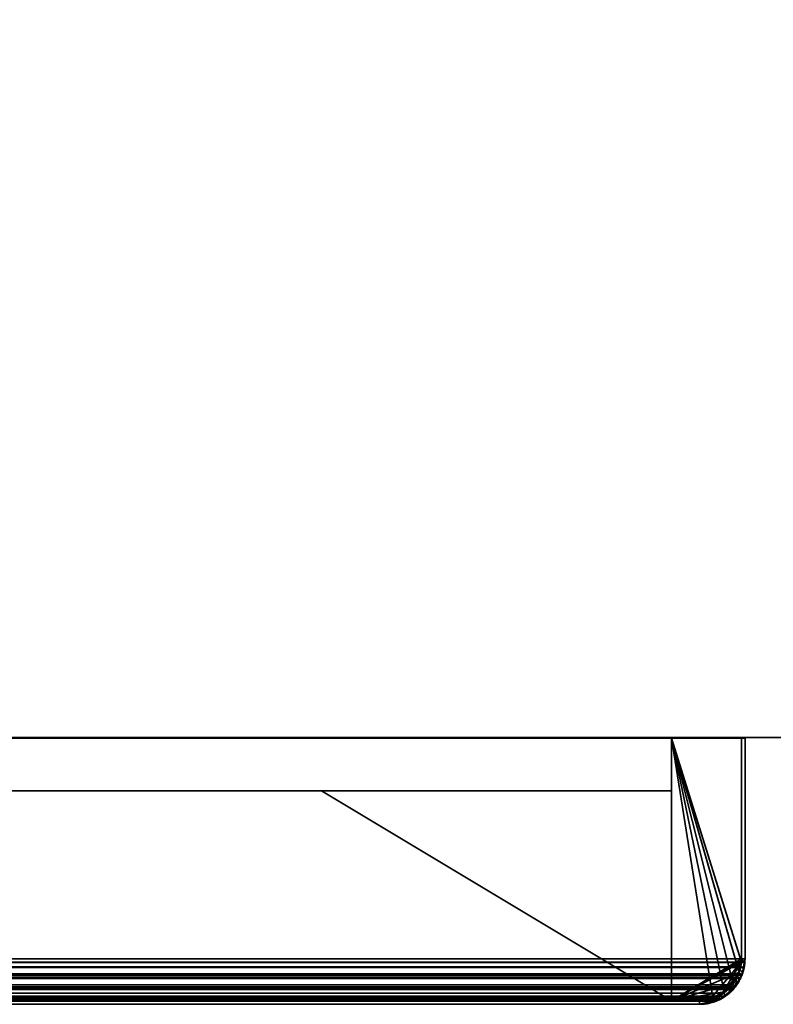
# Model space of a CAD drawing. Header units: millimetres. Extents: x -490 to 6690, y -115 to 132.
# Tile 591 of 656: x 3442 to 3496, y -25 to 45. Entities that reach past the tile are written whole.
import ezdxf

# ---------------------------------------------------------------- set-up
doc = ezdxf.new("R2010")
doc.units = ezdxf.units.MM
doc.layers.add('151', color=7, linetype='Continuous', true_color=0xffffff)

# ---------------------------------------------------------------- blocks, each defined once
blk = doc.blocks.new('UG_SURFACE_003')
at = {"layer": '151', "color": 252, "linetype": 'Continuous', "lineweight": 35}
for points in [[(3590, -6.2, 2202), (3590, 113.2, 2202), (2410, 113.2, 2202), (2410, -6.2, 2202)], [(3440, -6.2, -8), (3440, 113.2, -8), (3590, 113.2, -8), (3590, -6.2, -8)], [(3590, -6.2, 2202), (2410, -6.2, 2202), (2560, -6.2, 2052), (3440, -6.2, 2052)], [(3440, -6.2, 2052), (3440, -6.2, -8), (3590, -6.2, -8), (3590, -6.2, 2202)]]:
    blk.add_3dface(points, dxfattribs=at)
blk = doc.blocks.new('UG_SURFACE_185')
at = {"layer": '151', "color": 41, "linetype": 'Continuous', "lineweight": 35}
for points in [[(3488.25, -25, 2095.25), (3488.25, -10, 2095.25), (2511.75, -10, 2095.25), (2511.75, -25, 2095.25)], [(3488.25, -10, 2095.25), (3418.25, -10, 2025.25), (2581.75, -10, 2025.25), (2511.75, -10, 2095.25)], [(3418.25, -10, 2025.25), (3488.25, -10, 2095.25), (3488.25, -25, 2095.25), (3418.25, -25, 2025.25)], [(3418.25, -25, 2025.25), (3488.25, -25, 2095.25), (2511.75, -25, 2095.25), (2581.75, -25, 2025.25)]]:
    blk.add_3dface(points, dxfattribs=at)
blk = doc.blocks.new('UG_SURFACE_186')
at = {"layer": '151', "color": 14, "linetype": 'Continuous', "lineweight": 35}
for points in [[(3493.25, -6.25, 2100.25), (3488.25, -6.25, 2095.25), (2511.75, -6.25, 2095.25), (2506.75, -6.25, 2100.25)], [(3493.25, -22, 2100.25), (3493.25, -6.25, 2100.25), (2506.75, -6.25, 2100.25), (2506.75, -22, 2100.25)], [(2511.75, -6.25, 2095.25), (3488.25, -6.25, 2095.25), (3488.25, -25, 2095.25), (2511.75, -25, 2095.25)], [(3488.25, -25, 2095.25), (3488.25, -6.25, 2095.25), (3493.25, -6.25, 2100.25), (3493.25, -22, 2100.25)], [(3493.25, -22, 2100.25), (2506.75, -22, 2100.25), (2506.781, -22.233, 2100.219)], [(2506.781, -22.233, 2100.219), (3493.227, -22.236, 2100.227), (3493.25, -22, 2100.25)], [(3493.195, -22.571, 2100.195), (2506.781, -22.233, 2100.219), (2506.855, -22.785, 2100.146)], [(3493.195, -22.571, 2100.195), (3493.227, -22.236, 2100.227), (2506.781, -22.233, 2100.219)], [(3493.25, -22, 2100.25), (3493.227, -22.236, 2100.227), (3488.25, -25, 2095.25)], [(3491.107, -24.795, 2098.107), (3490.25, -25, 2097.25), (3488.25, -25, 2095.25), (3493.227, -22.236, 2100.227)], [(3491.898, -24.455, 2098.898), (3491.61, -24.674, 2098.61), (3491.107, -24.795, 2098.107), (3493.227, -22.236, 2100.227)], [(3491.898, -24.455, 2098.898), (3493.227, -22.236, 2100.227), (3493.195, -22.571, 2100.195), (3493.028, -23.075, 2100.028)], [(3493.195, -22.571, 2100.195), (2506.855, -22.785, 2100.146), (2506.972, -23.071, 2100.028)], [(2506.972, -23.071, 2100.028), (3493.028, -23.075, 2100.028), (3493.195, -22.571, 2100.195)], [(3493.028, -23.075, 2100.028), (2506.972, -23.071, 2100.028), (2507.137, -23.473, 2099.864)], [(3492.954, -23.299, 2099.954), (3493.028, -23.075, 2100.028), (2507.137, -23.473, 2099.864)], [(3493.028, -23.075, 2100.028), (3492.954, -23.299, 2099.954), (3492.577, -23.857, 2099.576), (3491.898, -24.455, 2098.898)], [(3492.954, -23.299, 2099.954), (2507.137, -23.473, 2099.864), (2507.43, -23.841, 2099.571)], [(2507.43, -23.841, 2099.571), (3492.577, -23.857, 2099.576), (3492.954, -23.299, 2099.954)], [(3492.46, -24.029, 2099.46), (2507.43, -23.841, 2099.571), (2507.73, -24.217, 2099.271)], [(3492.46, -24.029, 2099.46), (3492.577, -23.857, 2099.576), (2507.43, -23.841, 2099.571)], [(3492.577, -23.857, 2099.576), (3492.46, -24.029, 2099.46), (3491.898, -24.455, 2098.898)], [(3492.46, -24.029, 2099.46), (2507.73, -24.217, 2099.271), (2508.103, -24.442, 2098.897)], [(2508.103, -24.442, 2098.897), (3491.898, -24.455, 2098.898), (3492.46, -24.029, 2099.46)], [(3491.898, -24.455, 2098.898), (2508.103, -24.442, 2098.897), (2508.743, -24.826, 2098.257)], [(3491.61, -24.674, 2098.61), (3491.898, -24.455, 2098.898), (2508.743, -24.826, 2098.257)], [(3491.61, -24.674, 2098.61), (2508.743, -24.826, 2098.257), (2508.886, -24.851, 2098.114)], [(2508.886, -24.851, 2098.114), (3491.107, -24.795, 2098.107), (3491.61, -24.674, 2098.61)], [(3491.107, -24.795, 2098.107), (2508.886, -24.851, 2098.114), (2509.75, -25, 2097.25)], [(2509.75, -25, 2097.25), (3490.25, -25, 2097.25), (3491.107, -24.795, 2098.107)], [(3488.25, -25, 2095.25), (3490.25, -25, 2097.25), (2509.75, -25, 2097.25), (2511.75, -25, 2095.25)]]:
    blk.add_3dface(points, dxfattribs=at)
blk = doc.blocks.new('UG_SURFACE_188')
at = {"layer": '151', "color": 7, "linetype": 'Continuous', "lineweight": 35}
for points in [[(3493.5, -22, 2100.5), (3493.5, -6.25, 2100.5), (2506.5, -6.25, 2100.5), (2506.5, -22, 2100.5)], [(3493.25, -6.25, 2100.25), (2506.75, -6.25, 2100.25), (2506.5, -6.25, 2100.5), (3493.5, -6.25, 2100.5)], [(2506.75, -22, 2100.25), (2506.75, -6.25, 2100.25), (3493.25, -6.25, 2100.25), (3493.25, -22, 2100.25)], [(3493.25, -22, 2100.25), (3493.25, -6.25, 2100.25), (3493.5, -6.25, 2100.5), (3493.5, -22, 2100.5)], [(3493.5, -22, 2100.5), (2506.5, -22, 2100.5), (2506.534, -22.252, 2100.466)], [(2506.534, -22.252, 2100.466), (3493.475, -22.256, 2100.475), (3493.5, -22, 2100.5)], [(3493.441, -22.619, 2100.441), (2506.534, -22.252, 2100.466), (2506.613, -22.85, 2100.387)], [(3493.441, -22.619, 2100.441), (3493.475, -22.256, 2100.475), (2506.534, -22.252, 2100.466)], [(2506.75, -22, 2100.25), (3493.25, -22, 2100.25), (3493.195, -22.571, 2100.195)], [(2506.855, -22.785, 2100.146), (2506.75, -22, 2100.25), (3493.195, -22.571, 2100.195)], [(3493.475, -22.256, 2100.475), (3493.441, -22.619, 2100.441), (3493.195, -22.571, 2100.195), (3493.25, -22, 2100.25)], [(3493.25, -22, 2100.25), (3493.5, -22, 2100.5), (3493.475, -22.256, 2100.475)], [(3493.441, -22.619, 2100.441), (2506.613, -22.85, 2100.387), (2506.74, -23.161, 2100.26)], [(2506.74, -23.161, 2100.26), (3493.26, -23.165, 2100.26), (3493.441, -22.619, 2100.441)], [(3493.26, -23.165, 2100.26), (2506.74, -23.161, 2100.26), (2506.919, -23.596, 2100.081)], [(2506.978, -23.087, 2100.022), (2506.855, -22.785, 2100.146), (3493.195, -22.571, 2100.195)], [(3493.179, -23.408, 2100.179), (3493.26, -23.165, 2100.26), (2506.919, -23.596, 2100.081)], [(3493.195, -22.571, 2100.195), (3493.023, -23.091, 2100.023), (2506.978, -23.087, 2100.022)], [(2507.137, -23.473, 2099.864), (2506.978, -23.087, 2100.022), (3493.023, -23.091, 2100.023)], [(2507.137, -23.473, 2099.864), (3493.023, -23.091, 2100.023), (3492.954, -23.299, 2099.954)], [(3493.26, -23.165, 2100.26), (3493.179, -23.408, 2100.179), (3492.954, -23.299, 2099.954), (3493.023, -23.091, 2100.023)], [(3493.023, -23.091, 2100.023), (3493.195, -22.571, 2100.195), (3493.441, -22.619, 2100.441), (3493.26, -23.165, 2100.26)], [(3493.179, -23.408, 2100.179), (2506.919, -23.596, 2100.081), (2507.236, -23.994, 2099.764)], [(3492.954, -23.299, 2099.954), (3492.46, -24.029, 2099.46), (2507.137, -23.473, 2099.864)], [(2507.137, -23.473, 2099.864), (3492.46, -24.029, 2099.46), (3492.366, -24.1, 2099.366)], [(3492.366, -24.1, 2099.366), (2507.638, -24.102, 2099.362), (2507.137, -23.473, 2099.864)], [(2507.236, -23.994, 2099.764), (3492.77, -24.011, 2099.771), (3493.179, -23.408, 2100.179)], [(3492.46, -24.029, 2099.46), (3492.954, -23.299, 2099.954), (3493.179, -23.408, 2100.179), (3492.77, -24.011, 2099.771)], [(3492.644, -24.198, 2099.644), (2507.236, -23.994, 2099.764), (2507.561, -24.402, 2099.439)], [(3492.644, -24.198, 2099.644), (3492.77, -24.011, 2099.771), (2507.236, -23.994, 2099.764)], [(3492.644, -24.198, 2099.644), (2507.561, -24.402, 2099.439), (2507.965, -24.645, 2099.035)], [(2507.638, -24.102, 2099.362), (3492.366, -24.1, 2099.366), (3491.61, -24.674, 2098.61)], [(2507.73, -24.217, 2099.271), (2507.638, -24.102, 2099.362), (3491.61, -24.674, 2098.61)], [(2507.73, -24.217, 2099.271), (3491.61, -24.674, 2098.61), (3491.349, -24.737, 2098.348)], [(3491.349, -24.737, 2098.348), (2508.65, -24.77, 2098.35), (2507.73, -24.217, 2099.271)], [(2507.965, -24.645, 2099.035), (3492.035, -24.66, 2099.035), (3492.644, -24.198, 2099.644)], [(3492.644, -24.198, 2099.644), (3492.035, -24.66, 2099.035), (3491.61, -24.674, 2098.61), (3492.366, -24.1, 2099.366)], [(3492.366, -24.1, 2099.366), (3492.46, -24.029, 2099.46), (3492.644, -24.198, 2099.644)], [(3492.77, -24.011, 2099.771), (3492.644, -24.198, 2099.644), (3492.46, -24.029, 2099.46)], [(3492.035, -24.66, 2099.035), (2507.965, -24.645, 2099.035), (2508.659, -25.061, 2098.341)], [(2508.743, -24.826, 2098.257), (2508.65, -24.77, 2098.35), (3491.349, -24.737, 2098.348)], [(3491.723, -24.897, 2098.723), (3492.035, -24.66, 2099.035), (2508.659, -25.061, 2098.341)], [(3491.723, -24.897, 2098.723), (2508.659, -25.061, 2098.341), (2508.814, -25.088, 2098.186)], [(2509.75, -25, 2097.25), (2508.743, -24.826, 2098.257), (3491.349, -24.737, 2098.348)], [(2508.814, -25.088, 2098.186), (3491.179, -25.028, 2098.178), (3491.723, -24.897, 2098.723)], [(3491.179, -25.028, 2098.178), (2508.814, -25.088, 2098.186), (2509.75, -25.25, 2097.25)], [(3491.349, -24.737, 2098.348), (3490.25, -25, 2097.25), (2509.75, -25, 2097.25)], [(3416.25, -25, 2023.25), (2583.75, -25, 2023.25), (2509.75, -25, 2097.25), (3490.25, -25, 2097.25)], [(2509.75, -25.25, 2097.25), (3490.25, -25.25, 2097.25), (3491.179, -25.028, 2098.178)], [(3416.25, -25.25, 2023.25), (3490.25, -25.25, 2097.25), (2509.75, -25.25, 2097.25), (2583.75, -25.25, 2023.25)], [(3416.25, -25, 2023.25), (3490.25, -25, 2097.25), (3490.25, -25.25, 2097.25), (3416.25, -25.25, 2023.25)], [(3491.179, -25.028, 2098.178), (3490.25, -25.25, 2097.25), (3490.25, -25, 2097.25), (3491.349, -24.737, 2098.348)], [(3491.349, -24.737, 2098.348), (3491.61, -24.674, 2098.61), (3491.723, -24.897, 2098.723), (3491.179, -25.028, 2098.178)], [(3492.035, -24.66, 2099.035), (3491.723, -24.897, 2098.723), (3491.61, -24.674, 2098.61)]]:
    blk.add_3dface(points, dxfattribs=at)
blk = doc.blocks.new('UG_SURFACE_190')
at = {"layer": '151', "color": 41, "linetype": 'Continuous', "lineweight": 35}
for points in [[(3435.284, -10, 273.568), (3433.25, -10, 274), (3418.25, -10, 280), (3463.25, -10, 280)], [(3463.25, -10, 128), (3418.25, -10, 128), (3432.21, -10, 264.109), (3434.289, -10, 264.109)], [(3418.25, -10, 751), (3463.25, -10, 751), (3436.966, -10, 294.346), (3435.284, -10, 295.568)], [(3463.25, -10, 280), (3418.25, -10, 280), (3432.21, -10, 286.109), (3434.289, -10, 286.109)], [(3435.284, -10, 1215.568), (3433.25, -10, 1216), (3418.25, -10, 1222), (3463.25, -10, 1222)], [(3463.25, -10, 751), (3418.25, -10, 751), (3430.311, -10, 1206.955), (3432.21, -10, 1206.109)], [(3435.284, -10, 1237.568), (3433.25, -10, 1238), (3418.25, -10, 1491), (3463.25, -10, 1491)], [(3463.25, -10, 1222), (3418.25, -10, 1222), (3432.21, -10, 1228.109), (3434.289, -10, 1228.109)], [(3435.284, -10, 1753.568), (3433.25, -10, 1754), (3418.25, -10, 1760), (3463.25, -10, 1760)], [(3463.25, -10, 1491), (3418.25, -10, 1491), (3432.21, -10, 1744.109), (3434.289, -10, 1744.109)], [(3435.284, -10, 1775.568), (3433.25, -10, 1776), (3418.25, -10, 2025.25), (3463.25, -10, 2070.25)], [(3463.25, -10, 1760), (3418.25, -10, 1760), (3432.21, -10, 1766.109), (3434.289, -10, 1766.109)], [(3418.25, -10, 128), (3463.25, -10, 128), (3463.25, -10, -8), (3418.25, -10, -8)], [(3488.25, -25, -8), (3423.25, -25, -8), (3418.25, -10, -8), (3463.25, -10, -8)], [(3463.25, -10, 2070.25), (3418.25, -10, 2025.25), (3423.25, -25, 2030.25), (3488.25, -25, 2095.25)], [(3463.25, -10, 751), (3432.21, -10, 1206.109), (3434.289, -10, 1206.109)], [(3434.289, -10, 264.109), (3436.189, -10, 264.955), (3463.25, -10, 128)], [(3434.289, -10, 286.109), (3436.189, -10, 286.955), (3463.25, -10, 280)], [(3434.289, -10, 1206.109), (3436.189, -10, 1206.955), (3463.25, -10, 751)], [(3434.289, -10, 1228.109), (3436.189, -10, 1228.955), (3463.25, -10, 1222)], [(3434.289, -10, 1744.109), (3436.189, -10, 1744.955), (3463.25, -10, 1491)], [(3434.289, -10, 1766.109), (3436.189, -10, 1766.955), (3463.25, -10, 1760)], [(3463.25, -10, 280), (3436.966, -10, 272.346), (3435.284, -10, 273.568)], [(3463.25, -10, 1222), (3436.966, -10, 1214.346), (3435.284, -10, 1215.568)], [(3463.25, -10, 1491), (3436.966, -10, 1236.346), (3435.284, -10, 1237.568)], [(3463.25, -10, 1760), (3436.966, -10, 1752.346), (3435.284, -10, 1753.568)], [(3463.25, -10, 2070.25), (3436.966, -10, 1774.346), (3435.284, -10, 1775.568)], [(3463.25, -10, 128), (3436.189, -10, 264.955), (3437.58, -10, 266.5)], [(3463.25, -10, 280), (3436.189, -10, 286.955), (3437.58, -10, 288.5)], [(3463.25, -10, 1222), (3463.25, -10, 751), (3436.189, -10, 1206.955), (3437.58, -10, 1208.5)], [(3463.25, -10, 1222), (3436.189, -10, 1228.955), (3437.58, -10, 1230.5)], [(3463.25, -10, 1491), (3436.189, -10, 1744.955), (3437.58, -10, 1746.5)], [(3463.25, -10, 1760), (3436.189, -10, 1766.955), (3437.58, -10, 1768.5)], [(3438.005, -10, 270.545), (3436.966, -10, 272.346), (3463.25, -10, 280)], [(3438.005, -10, 292.545), (3436.966, -10, 294.346), (3463.25, -10, 751), (3463.25, -10, 280)], [(3438.005, -10, 1212.545), (3436.966, -10, 1214.346), (3463.25, -10, 1222)], [(3438.005, -10, 1234.545), (3436.966, -10, 1236.346), (3463.25, -10, 1491), (3463.25, -10, 1222)], [(3438.005, -10, 1750.545), (3436.966, -10, 1752.346), (3463.25, -10, 1760)], [(3438.005, -10, 1772.545), (3436.966, -10, 1774.346), (3463.25, -10, 2070.25), (3463.25, -10, 1760)], [(3437.58, -10, 266.5), (3438.223, -10, 268.477), (3463.25, -10, 280), (3463.25, -10, 128)], [(3437.58, -10, 288.5), (3438.223, -10, 290.477), (3463.25, -10, 280)], [(3437.58, -10, 1208.5), (3438.223, -10, 1210.477), (3463.25, -10, 1222)], [(3437.58, -10, 1230.5), (3438.223, -10, 1232.477), (3463.25, -10, 1222)], [(3437.58, -10, 1746.5), (3438.223, -10, 1748.477), (3463.25, -10, 1760), (3463.25, -10, 1491)], [(3437.58, -10, 1768.5), (3438.223, -10, 1770.477), (3463.25, -10, 1760)], [(3463.25, -10, 280), (3438.223, -10, 268.477), (3438.005, -10, 270.545)], [(3463.25, -10, 280), (3438.223, -10, 290.477), (3438.005, -10, 292.545)], [(3463.25, -10, 1222), (3438.223, -10, 1210.477), (3438.005, -10, 1212.545)], [(3463.25, -10, 1222), (3438.223, -10, 1232.477), (3438.005, -10, 1234.545)], [(3463.25, -10, 1760), (3438.223, -10, 1748.477), (3438.005, -10, 1750.545)], [(3463.25, -10, 1760), (3438.223, -10, 1770.477), (3438.005, -10, 1772.545)], [(3488.25, -10, 2095.25), (3488.25, -10, 1760), (3463.25, -10, 1760), (3463.25, -10, 2070.25)], [(3463.25, -10, 1760), (3488.25, -10, 1760), (3488.25, -10, 1491), (3463.25, -10, 1491)], [(3463.25, -10, 1491), (3488.25, -10, 1491), (3488.25, -10, 1222), (3463.25, -10, 1222)], [(3463.25, -10, 1222), (3488.25, -10, 1222), (3488.25, -10, 751), (3463.25, -10, 751)], [(3463.25, -10, 751), (3488.25, -10, 751), (3488.25, -10, 280), (3463.25, -10, 280)], [(3463.25, -10, 280), (3488.25, -10, 280), (3488.25, -10, 128), (3463.25, -10, 128)], [(3463.25, -10, 128), (3488.25, -10, 128), (3488.25, -10, -8), (3463.25, -10, -8)], [(3463.25, -10, -8), (3488.25, -10, -8), (3488.25, -25, -8)], [(3488.25, -25, 2095.25), (3488.25, -10, 2095.25), (3463.25, -10, 2070.25)], [(3488.25, -10, 128), (3488.25, -10, 280), (3488.25, -25, 280), (3488.25, -25, 128)], [(3488.25, -10, 280), (3488.25, -10, 751), (3488.25, -25, 751), (3488.25, -25, 280)], [(3488.25, -10, 751), (3488.25, -10, 1222), (3488.25, -25, 1222), (3488.25, -25, 751)], [(3488.25, -10, 1222), (3488.25, -10, 1491), (3488.25, -25, 1491), (3488.25, -25, 1222)], [(3488.25, -10, 1491), (3488.25, -10, 1760), (3488.25, -25, 1760), (3488.25, -25, 1491)], [(3488.25, -10, 1760), (3488.25, -10, 2095.25), (3488.25, -25, 2095.25), (3488.25, -25, 1760)], [(3488.25, -25, 128), (3488.25, -25, -8), (3488.25, -10, -8), (3488.25, -10, 128)], [(3488.25, -25, 280), (3423.25, -25, 280), (3433.25, -25, 274), (3435.284, -25, 273.568)], [(3423.25, -25, 128), (3488.25, -25, 128), (3434.289, -25, 264.109), (3432.21, -25, 264.109)], [(3488.25, -25, 751), (3423.25, -25, 751), (3433.25, -25, 296), (3435.284, -25, 295.568)], [(3423.25, -25, 280), (3488.25, -25, 280), (3434.289, -25, 286.109), (3432.21, -25, 286.109)], [(3488.25, -25, 1222), (3423.25, -25, 1222), (3433.25, -25, 1216), (3435.284, -25, 1215.568)], [(3423.25, -25, 751), (3488.25, -25, 751), (3436.189, -25, 1206.955), (3434.289, -25, 1206.109)], [(3488.25, -25, 1491), (3423.25, -25, 1491), (3433.25, -25, 1238), (3435.284, -25, 1237.568)], [(3423.25, -25, 1222), (3488.25, -25, 1222), (3434.289, -25, 1228.109), (3432.21, -25, 1228.109)], [(3488.25, -25, 1760), (3423.25, -25, 1760), (3433.25, -25, 1754), (3435.284, -25, 1753.568)], [(3423.25, -25, 1491), (3488.25, -25, 1491), (3434.289, -25, 1744.109), (3432.21, -25, 1744.109)], [(3488.25, -25, 2095.25), (3423.25, -25, 2030.25), (3433.25, -25, 1776), (3435.284, -25, 1775.568)], [(3423.25, -25, 1760), (3488.25, -25, 1760), (3434.289, -25, 1766.109), (3432.21, -25, 1766.109)], [(3488.25, -25, 128), (3423.25, -25, 128), (3423.25, -25, -8), (3488.25, -25, -8)], [(3488.25, -25, 128), (3436.189, -25, 264.955), (3434.289, -25, 264.109)], [(3488.25, -25, 280), (3436.189, -25, 286.955), (3434.289, -25, 286.109)], [(3488.25, -25, 1222), (3436.189, -25, 1228.955), (3434.289, -25, 1228.109)], [(3488.25, -25, 1491), (3436.189, -25, 1744.955), (3434.289, -25, 1744.109)], [(3488.25, -25, 1760), (3436.189, -25, 1766.955), (3434.289, -25, 1766.109)], [(3435.284, -25, 273.568), (3436.966, -25, 272.346), (3488.25, -25, 280)], [(3435.284, -25, 295.568), (3436.966, -25, 294.346), (3488.25, -25, 751)], [(3435.284, -25, 1215.568), (3436.966, -25, 1214.346), (3488.25, -25, 1222)], [(3435.284, -25, 1237.568), (3436.966, -25, 1236.346), (3488.25, -25, 1491)], [(3435.284, -25, 1753.568), (3436.966, -25, 1752.346), (3488.25, -25, 1760)], [(3435.284, -25, 1775.568), (3436.966, -25, 1774.346), (3488.25, -25, 2095.25)], [(3437.58, -25, 266.5), (3436.189, -25, 264.955), (3488.25, -25, 128)], [(3437.58, -25, 288.5), (3436.189, -25, 286.955), (3488.25, -25, 280)], [(3437.58, -25, 1208.5), (3436.189, -25, 1206.955), (3488.25, -25, 751), (3488.25, -25, 1222)], [(3437.58, -25, 1230.5), (3436.189, -25, 1228.955), (3488.25, -25, 1222)], [(3437.58, -25, 1746.5), (3436.189, -25, 1744.955), (3488.25, -25, 1491), (3488.25, -25, 1760)], [(3437.58, -25, 1768.5), (3436.189, -25, 1766.955), (3488.25, -25, 1760)], [(3488.25, -25, 280), (3436.966, -25, 272.346), (3438.005, -25, 270.545)], [(3488.25, -25, 280), (3488.25, -25, 751), (3436.966, -25, 294.346), (3438.005, -25, 292.545)], [(3488.25, -25, 1222), (3436.966, -25, 1214.346), (3438.005, -25, 1212.545)], [(3488.25, -25, 1222), (3488.25, -25, 1491), (3436.966, -25, 1236.346), (3438.005, -25, 1234.545)], [(3488.25, -25, 1760), (3436.966, -25, 1752.346), (3438.005, -25, 1750.545)], [(3488.25, -25, 1760), (3488.25, -25, 2095.25), (3436.966, -25, 1774.346), (3438.005, -25, 1772.545)], [(3438.223, -25, 268.477), (3437.58, -25, 266.5), (3488.25, -25, 128), (3488.25, -25, 280)], [(3438.223, -25, 290.477), (3437.58, -25, 288.5), (3488.25, -25, 280)], [(3438.223, -25, 1210.477), (3437.58, -25, 1208.5), (3488.25, -25, 1222)], [(3438.223, -25, 1232.477), (3437.58, -25, 1230.5), (3488.25, -25, 1222)], [(3438.223, -25, 1748.477), (3437.58, -25, 1746.5), (3488.25, -25, 1760)], [(3438.223, -25, 1770.477), (3437.58, -25, 1768.5), (3488.25, -25, 1760)], [(3438.005, -25, 1772.545), (3438.25, -25, 1771), (3488.25, -25, 1760)], [(3438.005, -25, 1750.545), (3438.25, -25, 1749), (3488.25, -25, 1760)], [(3438.005, -25, 1234.545), (3438.25, -25, 1233), (3488.25, -25, 1222)], [(3438.005, -25, 1212.545), (3438.25, -25, 1211), (3488.25, -25, 1222)], [(3438.005, -25, 292.545), (3438.25, -25, 291), (3488.25, -25, 280)], [(3438.005, -25, 270.545), (3438.25, -25, 269), (3488.25, -25, 280)], [(3488.25, -25, 280), (3438.25, -25, 269), (3438.223, -25, 268.477)], [(3488.25, -25, 280), (3438.25, -25, 291), (3438.223, -25, 290.477)], [(3488.25, -25, 1222), (3438.25, -25, 1211), (3438.223, -25, 1210.477)], [(3488.25, -25, 1222), (3438.25, -25, 1233), (3438.223, -25, 1232.477)], [(3488.25, -25, 1760), (3438.25, -25, 1749), (3438.223, -25, 1748.477)], [(3488.25, -25, 1760), (3438.25, -25, 1771), (3438.223, -25, 1770.477)]]:
    blk.add_3dface(points, dxfattribs=at)
blk = doc.blocks.new('UG_SURFACE_191')
at = {"layer": '151', "color": 7, "linetype": 'Continuous', "lineweight": 35}
for points in [[(3493.25, -22, 2100.25), (3493.25, -6.25, 2100.25), (3493.25, -6.25, -8), (3493.25, -22, -8)], [(3493.25, -6.25, 2100.25), (3493.5, -6.25, 2100.5), (3493.5, -6.25, -8), (3493.25, -6.25, -8)], [(3493.25, -22, -8), (3493.25, -6.25, -8), (3493.5, -6.25, -8), (3493.5, -22, -8)], [(3493.5, -22, 2100.5), (3493.5, -6.25, 2100.5), (3493.25, -6.25, 2100.25), (3493.25, -22, 2100.25)], [(3493.5, -22, -8), (3493.5, -6.25, -8), (3493.5, -6.25, 2100.5), (3493.5, -22, 2100.5)], [(3493.25, -22, -8), (3493.219, -22.163, -8), (3493.029, -23.069, 2100.029)], [(3493.029, -23.069, 2100.029), (3493.145, -22.785, 2100.146), (3493.25, -22, -8)], [(3493.029, -23.069, 2100.029), (3493.219, -22.163, -8), (3493.053, -23.027, -8)], [(3493.053, -23.027, -8), (3493.219, -22.163, -8), (3493.466, -22.177, -8), (3493.289, -23.114, -8)], [(3493.145, -22.785, 2100.146), (3493.25, -22, 2100.25), (3493.25, -22, -8)], [(3493.25, -22, 2100.25), (3493.145, -22.785, 2100.146), (3493.339, -23.01, 2100.339), (3493.5, -22, 2100.5)], [(3493.219, -22.163, -8), (3493.25, -22, -8), (3493.5, -22, -8), (3493.466, -22.177, -8)], [(3493.5, -22, 2100.5), (3493.276, -23.187, -8), (3493.289, -23.114, -8)], [(3493.276, -23.187, -8), (3493.5, -22, 2100.5), (3493.339, -23.01, 2100.339)], [(3493.5, -22, 2100.5), (3493.289, -23.114, -8), (3493.466, -22.177, -8)], [(3493.466, -22.177, -8), (3493.5, -22, -8), (3493.5, -22, 2100.5)], [(3493.042, -23.083, -8), (3493.04, -23.096, -8), (3492.371, -24.092, 2099.371)], [(3492.371, -24.092, 2099.371), (3492.863, -23.473, 2099.864), (3493.042, -23.083, -8)], [(3492.371, -24.092, 2099.371), (3493.04, -23.096, -8), (3492.584, -23.795, -8)], [(3493.27, -23.195, -8), (3492.779, -23.945, -8), (3492.584, -23.795, -8), (3493.04, -23.096, -8)], [(3492.852, -23.947, 2099.852), (3492.779, -23.945, -8), (3493.27, -23.195, -8)], [(3493.029, -23.069, 2100.029), (3492.863, -23.473, 2099.864), (3492.852, -23.947, 2099.852), (3493.253, -23.176, 2100.253)], [(3493.27, -23.195, -8), (3493.253, -23.176, 2100.253), (3492.852, -23.947, 2099.852)], [(3492.863, -23.473, 2099.864), (3493.029, -23.069, 2100.029), (3493.042, -23.083, -8)], [(3493.253, -23.176, 2100.253), (3493.339, -23.01, 2100.339), (3493.145, -22.785, 2100.146), (3493.029, -23.069, 2100.029)], [(3493.053, -23.027, -8), (3493.042, -23.083, -8), (3493.029, -23.069, 2100.029)], [(3493.289, -23.114, -8), (3493.276, -23.187, -8), (3493.04, -23.096, -8), (3493.042, -23.083, -8)], [(3493.04, -23.096, -8), (3493.276, -23.187, -8), (3493.27, -23.195, -8)], [(3493.042, -23.083, -8), (3493.053, -23.027, -8), (3493.289, -23.114, -8)], [(3493.276, -23.187, -8), (3493.339, -23.01, 2100.339), (3493.253, -23.176, 2100.253)], [(3493.253, -23.176, 2100.253), (3493.27, -23.195, -8), (3493.276, -23.187, -8)], [(3492.521, -24.235, 2099.52), (3492.852, -23.947, 2099.852), (3492.863, -23.473, 2099.864), (3492.371, -24.092, 2099.371)], [(3492.584, -23.795, -8), (3492.379, -24.109, -8), (3492.371, -24.092, 2099.371)], [(3492.379, -24.109, -8), (3492.584, -23.795, -8), (3492.779, -23.945, -8), (3492.548, -24.298, -8)], [(3491.355, -24.767, 2098.355), (3492.27, -24.217, 2099.271), (3491.952, -24.404, -8)], [(3491.808, -24.852, 2098.809), (3492.521, -24.235, 2099.52), (3492.27, -24.217, 2099.271), (3491.355, -24.767, 2098.355)], [(3491.952, -24.404, -8), (3491.43, -24.755, -8), (3491.355, -24.767, 2098.355)], [(3491.43, -24.755, -8), (3491.952, -24.404, -8), (3492.093, -24.602, -8), (3491.488, -25.005, -8)], [(3491.488, -25.005, -8), (3492.093, -24.602, -8), (3491.808, -24.852, 2098.809)], [(3492.548, -24.298, -8), (3492.521, -24.235, 2099.52), (3491.808, -24.852, 2098.809)], [(3491.808, -24.852, 2098.809), (3492.093, -24.602, -8), (3492.548, -24.298, -8)], [(3492.548, -24.298, -8), (3492.093, -24.602, -8), (3491.952, -24.404, -8), (3492.371, -24.121, -8)], [(3492.371, -24.121, -8), (3491.952, -24.404, -8), (3492.27, -24.217, 2099.271)], [(3492.27, -24.217, 2099.271), (3492.371, -24.092, 2099.371), (3492.379, -24.109, -8)], [(3492.371, -24.092, 2099.371), (3492.27, -24.217, 2099.271), (3492.521, -24.235, 2099.52)], [(3492.379, -24.109, -8), (3492.371, -24.121, -8), (3492.27, -24.217, 2099.271)], [(3492.548, -24.298, -8), (3492.371, -24.121, -8), (3492.379, -24.109, -8)], [(3492.779, -23.945, -8), (3492.852, -23.947, 2099.852), (3492.521, -24.235, 2099.52)], [(3492.521, -24.235, 2099.52), (3492.548, -24.298, -8), (3492.779, -23.945, -8)], [(3435.284, -25, 1753.568), (3433.25, -25, 1754), (3422.25, -25, 1760), (3490.25, -25, 1760)], [(3490.25, -25, 1491), (3422.25, -25, 1491), (3432.21, -25, 1744.109), (3434.289, -25, 1744.109)], [(3435.284, -25, 1237.568), (3433.25, -25, 1238), (3422.25, -25, 1491), (3490.25, -25, 1491)], [(3490.25, -25, 1222), (3422.25, -25, 1222), (3432.21, -25, 1228.109), (3434.289, -25, 1228.109)], [(3435.284, -25, 1215.568), (3433.25, -25, 1216), (3422.25, -25, 1222), (3490.25, -25, 1222)], [(3490.25, -25, 751), (3422.25, -25, 751), (3430.311, -25, 1206.955), (3432.21, -25, 1206.109)], [(3422.25, -25, 751), (3490.25, -25, 751), (3436.966, -25, 294.346), (3435.284, -25, 295.568)], [(3490.25, -25, 280), (3422.25, -25, 280), (3432.21, -25, 286.109), (3434.289, -25, 286.109)], [(3490.25, -25, 128), (3422.25, -25, 128), (3432.21, -25, 264.109), (3434.289, -25, 264.109)], [(3435.284, -25, 273.568), (3433.25, -25, 274), (3422.25, -25, 280), (3490.25, -25, 280)], [(3435.284, -25, 1775.568), (3433.25, -25, 1776), (3422.25, -25, 2029.25), (3490.25, -25, 2097.25)], [(3490.25, -25, 1760), (3422.25, -25, 1760), (3432.21, -25, 1766.109), (3434.289, -25, 1766.109)], [(3490.25, -25, -8), (3422.25, -25, -8), (3422.25, -25, 128), (3490.25, -25, 128)], [(3422.25, -25, -8), (3490.25, -25, -8), (3490.25, -25.25, -8), (3422.25, -25.25, -8)], [(3422.25, -25.25, 2029.25), (3490.25, -25.25, 2097.25), (3490.25, -25, 2097.25), (3422.25, -25, 2029.25)], [(3490.25, -25.25, 280), (3422.25, -25.25, 280), (3433.25, -25.25, 274), (3435.284, -25.25, 273.568)], [(3422.25, -25.25, 128), (3490.25, -25.25, 128), (3434.289, -25.25, 264.109), (3432.21, -25.25, 264.109)], [(3490.25, -25.25, 751), (3422.25, -25.25, 751), (3433.25, -25.25, 296), (3435.284, -25.25, 295.568)], [(3422.25, -25.25, 280), (3490.25, -25.25, 280), (3434.289, -25.25, 286.109), (3432.21, -25.25, 286.109)], [(3490.25, -25.25, 1222), (3422.25, -25.25, 1222), (3433.25, -25.25, 1216), (3435.284, -25.25, 1215.568)], [(3422.25, -25.25, 751), (3490.25, -25.25, 751), (3436.189, -25.25, 1206.955), (3434.289, -25.25, 1206.109)], [(3490.25, -25.25, 1491), (3422.25, -25.25, 1491), (3433.25, -25.25, 1238), (3435.284, -25.25, 1237.568)], [(3422.25, -25.25, 1222), (3490.25, -25.25, 1222), (3434.289, -25.25, 1228.109), (3432.21, -25.25, 1228.109)], [(3490.25, -25.25, 1760), (3422.25, -25.25, 1760), (3433.25, -25.25, 1754), (3435.284, -25.25, 1753.568)], [(3422.25, -25.25, 1491), (3490.25, -25.25, 1491), (3434.289, -25.25, 1744.109), (3432.21, -25.25, 1744.109)], [(3490.25, -25.25, 2097.25), (3422.25, -25.25, 2029.25), (3433.25, -25.25, 1776), (3435.284, -25.25, 1775.568)], [(3422.25, -25.25, 1760), (3490.25, -25.25, 1760), (3434.289, -25.25, 1766.109), (3432.21, -25.25, 1766.109)], [(3490.25, -25.25, 128), (3422.25, -25.25, 128), (3422.25, -25.25, -8), (3490.25, -25.25, -8)], [(3490.25, -25, 751), (3432.21, -25, 1206.109), (3434.289, -25, 1206.109)], [(3434.289, -25, 1744.109), (3436.189, -25, 1744.955), (3490.25, -25, 1491)], [(3434.289, -25, 1228.109), (3436.189, -25, 1228.955), (3490.25, -25, 1222)], [(3434.289, -25, 1206.109), (3436.189, -25, 1206.955), (3490.25, -25, 751)], [(3434.289, -25, 286.109), (3436.189, -25, 286.955), (3490.25, -25, 280)], [(3434.289, -25, 264.109), (3436.189, -25, 264.955), (3490.25, -25, 128)], [(3434.289, -25, 1766.109), (3436.189, -25, 1766.955), (3490.25, -25, 1760)], [(3490.25, -25.25, 128), (3436.189, -25.25, 264.955), (3434.289, -25.25, 264.109)], [(3490.25, -25.25, 280), (3436.189, -25.25, 286.955), (3434.289, -25.25, 286.109)], [(3490.25, -25.25, 1222), (3436.189, -25.25, 1228.955), (3434.289, -25.25, 1228.109)], [(3490.25, -25.25, 1491), (3436.189, -25.25, 1744.955), (3434.289, -25.25, 1744.109)], [(3490.25, -25.25, 1760), (3436.189, -25.25, 1766.955), (3434.289, -25.25, 1766.109)], [(3490.25, -25, 1760), (3436.966, -25, 1752.346), (3435.284, -25, 1753.568)], [(3490.25, -25, 1491), (3436.966, -25, 1236.346), (3435.284, -25, 1237.568)], [(3490.25, -25, 1222), (3436.966, -25, 1214.346), (3435.284, -25, 1215.568)], [(3490.25, -25, 280), (3436.966, -25, 272.346), (3435.284, -25, 273.568)], [(3490.25, -25, 2097.25), (3436.966, -25, 1774.346), (3435.284, -25, 1775.568)], [(3435.284, -25.25, 273.568), (3436.966, -25.25, 272.346), (3490.25, -25.25, 280)], [(3435.284, -25.25, 295.568), (3436.966, -25.25, 294.346), (3490.25, -25.25, 751)], [(3435.284, -25.25, 1215.568), (3436.966, -25.25, 1214.346), (3490.25, -25.25, 1222)], [(3435.284, -25.25, 1237.568), (3436.966, -25.25, 1236.346), (3490.25, -25.25, 1491)], [(3435.284, -25.25, 1753.568), (3436.966, -25.25, 1752.346), (3490.25, -25.25, 1760)], [(3435.284, -25.25, 1775.568), (3436.966, -25.25, 1774.346), (3490.25, -25.25, 2097.25)], [(3490.25, -25, 1760), (3490.25, -25, 1491), (3436.189, -25, 1744.955), (3437.58, -25, 1746.5)], [(3490.25, -25, 1222), (3436.189, -25, 1228.955), (3437.58, -25, 1230.5)], [(3490.25, -25, 1222), (3490.25, -25, 751), (3436.189, -25, 1206.955), (3437.58, -25, 1208.5)], [(3490.25, -25, 280), (3436.189, -25, 286.955), (3437.58, -25, 288.5)], [(3490.25, -25, 128), (3436.189, -25, 264.955), (3437.58, -25, 266.5)], [(3490.25, -25, 1760), (3436.189, -25, 1766.955), (3437.58, -25, 1768.5)], [(3437.58, -25.25, 266.5), (3436.189, -25.25, 264.955), (3490.25, -25.25, 128)], [(3437.58, -25.25, 288.5), (3436.189, -25.25, 286.955), (3490.25, -25.25, 280)], [(3437.58, -25.25, 1208.5), (3436.189, -25.25, 1206.955), (3490.25, -25.25, 751), (3490.25, -25.25, 1222)], [(3437.58, -25.25, 1230.5), (3436.189, -25.25, 1228.955), (3490.25, -25.25, 1222)], [(3437.58, -25.25, 1746.5), (3436.189, -25.25, 1744.955), (3490.25, -25.25, 1491), (3490.25, -25.25, 1760)], [(3437.58, -25.25, 1768.5), (3436.189, -25.25, 1766.955), (3490.25, -25.25, 1760)], [(3438.005, -25, 1750.545), (3436.966, -25, 1752.346), (3490.25, -25, 1760)], [(3438.005, -25, 1234.545), (3436.966, -25, 1236.346), (3490.25, -25, 1491), (3490.25, -25, 1222)], [(3438.005, -25, 1212.545), (3436.966, -25, 1214.346), (3490.25, -25, 1222)], [(3438.005, -25, 292.545), (3436.966, -25, 294.346), (3490.25, -25, 751), (3490.25, -25, 280)], [(3438.005, -25, 270.545), (3436.966, -25, 272.346), (3490.25, -25, 280)], [(3438.005, -25, 1772.545), (3436.966, -25, 1774.346), (3490.25, -25, 2097.25), (3490.25, -25, 1760)], [(3490.25, -25.25, 280), (3436.966, -25.25, 272.346), (3438.005, -25.25, 270.545)], [(3490.25, -25.25, 280), (3490.25, -25.25, 751), (3436.966, -25.25, 294.346), (3438.005, -25.25, 292.545)], [(3490.25, -25.25, 1222), (3436.966, -25.25, 1214.346), (3438.005, -25.25, 1212.545)], [(3490.25, -25.25, 1222), (3490.25, -25.25, 1491), (3436.966, -25.25, 1236.346), (3438.005, -25.25, 1234.545)], [(3490.25, -25.25, 1760), (3436.966, -25.25, 1752.346), (3438.005, -25.25, 1750.545)], [(3490.25, -25.25, 1760), (3490.25, -25.25, 2097.25), (3436.966, -25.25, 1774.346), (3438.005, -25.25, 1772.545)], [(3490.25, -25, 1760), (3437.58, -25, 1746.5), (3438.223, -25, 1748.477)], [(3490.25, -25, 1222), (3437.58, -25, 1230.5), (3438.223, -25, 1232.477)], [(3490.25, -25, 1222), (3437.58, -25, 1208.5), (3438.223, -25, 1210.477)], [(3490.25, -25, 280), (3437.58, -25, 288.5), (3438.223, -25, 290.477)], [(3490.25, -25, 280), (3490.25, -25, 128), (3437.58, -25, 266.5), (3438.223, -25, 268.477)], [(3490.25, -25, 1760), (3437.58, -25, 1768.5), (3438.223, -25, 1770.477)], [(3438.223, -25.25, 268.477), (3437.58, -25.25, 266.5), (3490.25, -25.25, 128), (3490.25, -25.25, 280)], [(3438.223, -25.25, 290.477), (3437.58, -25.25, 288.5), (3490.25, -25.25, 280)], [(3438.223, -25.25, 1210.477), (3437.58, -25.25, 1208.5), (3490.25, -25.25, 1222)], [(3438.223, -25.25, 1232.477), (3437.58, -25.25, 1230.5), (3490.25, -25.25, 1222)], [(3438.223, -25.25, 1748.477), (3437.58, -25.25, 1746.5), (3490.25, -25.25, 1760)], [(3438.223, -25.25, 1770.477), (3437.58, -25.25, 1768.5), (3490.25, -25.25, 1760)], [(3438.25, -25, 1749), (3438.005, -25, 1750.545), (3490.25, -25, 1760)], [(3438.25, -25, 1233), (3438.005, -25, 1234.545), (3490.25, -25, 1222)], [(3438.25, -25, 1211), (3438.005, -25, 1212.545), (3490.25, -25, 1222)], [(3438.25, -25, 291), (3438.005, -25, 292.545), (3490.25, -25, 280)], [(3438.25, -25, 269), (3438.005, -25, 270.545), (3490.25, -25, 280)], [(3438.25, -25, 1771), (3438.005, -25, 1772.545), (3490.25, -25, 1760)], [(3438.005, -25.25, 1772.545), (3438.25, -25.25, 1771), (3490.25, -25.25, 1760)], [(3438.005, -25.25, 1750.545), (3438.25, -25.25, 1749), (3490.25, -25.25, 1760)], [(3438.005, -25.25, 1234.545), (3438.25, -25.25, 1233), (3490.25, -25.25, 1222)], [(3438.005, -25.25, 1212.545), (3438.25, -25.25, 1211), (3490.25, -25.25, 1222)], [(3438.005, -25.25, 292.545), (3438.25, -25.25, 291), (3490.25, -25.25, 280)], [(3438.005, -25.25, 270.545), (3438.25, -25.25, 269), (3490.25, -25.25, 280)], [(3490.25, -25, 1760), (3438.223, -25, 1748.477), (3438.25, -25, 1749)], [(3490.25, -25, 1222), (3438.223, -25, 1232.477), (3438.25, -25, 1233)], [(3490.25, -25, 1222), (3438.223, -25, 1210.477), (3438.25, -25, 1211)], [(3490.25, -25, 280), (3438.223, -25, 290.477), (3438.25, -25, 291)], [(3490.25, -25, 280), (3438.223, -25, 268.477), (3438.25, -25, 269)], [(3490.25, -25, 1760), (3438.223, -25, 1770.477), (3438.25, -25, 1771)], [(3490.25, -25.25, 280), (3438.25, -25.25, 269), (3438.223, -25.25, 268.477)], [(3490.25, -25.25, 280), (3438.25, -25.25, 291), (3438.223, -25.25, 290.477)], [(3490.25, -25.25, 1222), (3438.25, -25.25, 1211), (3438.223, -25.25, 1210.477)], [(3490.25, -25.25, 1222), (3438.25, -25.25, 1233), (3438.223, -25.25, 1232.477)], [(3490.25, -25.25, 1760), (3438.25, -25.25, 1749), (3438.223, -25.25, 1748.477)], [(3490.25, -25.25, 1760), (3438.25, -25.25, 1771), (3438.223, -25.25, 1770.477)], [(3491.355, -24.767, 2098.355), (3491.358, -24.77, -8), (3490.25, -25, 1491)], [(3490.25, -25, 1491), (3490.25, -25, 1760), (3491.355, -24.767, 2098.355)], [(3491.257, -24.826, 2098.257), (3491.355, -24.767, 2098.355), (3490.25, -25, 1760)], [(3491.358, -24.77, -8), (3490.25, -25, 751), (3490.25, -25, 1222)], [(3491.358, -24.77, -8), (3491.149, -24.814, -8), (3490.25, -25, 128), (3490.25, -25, 280)], [(3490.25, -25, 280), (3490.25, -25, 751), (3491.358, -24.77, -8)], [(3490.25, -25, 1222), (3490.25, -25, 1491), (3491.358, -24.77, -8)], [(3490.25, -25, -8), (3491.149, -24.814, -8), (3491.226, -25.057, -8), (3490.25, -25.25, -8)], [(3491.149, -24.814, -8), (3490.25, -25, -8), (3490.25, -25, 128)], [(3490.25, -25, 1760), (3490.25, -25, 2097.25), (3491.257, -24.826, 2098.257)], [(3490.25, -25.25, 2097.25), (3491.437, -24.947, 2098.437), (3491.257, -24.826, 2098.257), (3490.25, -25, 2097.25)], [(3491.445, -25.014, -8), (3491.437, -24.947, 2098.437), (3490.25, -25.25, 1222)], [(3491.437, -24.947, 2098.437), (3490.25, -25.25, 1491), (3490.25, -25.25, 1222)], [(3491.437, -24.947, 2098.437), (3490.25, -25.25, 2097.25), (3490.25, -25.25, 1760)], [(3490.25, -25.25, 1760), (3490.25, -25.25, 1491), (3491.437, -24.947, 2098.437)], [(3491.445, -25.014, -8), (3490.25, -25.25, 751), (3490.25, -25.25, 280)], [(3490.25, -25.25, 280), (3490.25, -25.25, 128), (3491.445, -25.014, -8)], [(3490.25, -25.25, 1222), (3490.25, -25.25, 751), (3491.445, -25.014, -8)], [(3491.226, -25.057, -8), (3491.445, -25.014, -8), (3490.25, -25.25, 128)], [(3490.25, -25.25, 128), (3490.25, -25.25, -8), (3491.226, -25.057, -8)], [(3491.445, -25.014, -8), (3491.226, -25.057, -8), (3491.149, -24.814, -8), (3491.358, -24.77, -8)], [(3491.355, -24.767, 2098.355), (3491.257, -24.826, 2098.257), (3491.437, -24.947, 2098.437)], [(3491.43, -24.755, -8), (3491.358, -24.77, -8), (3491.355, -24.767, 2098.355)], [(3491.355, -24.767, 2098.355), (3491.437, -24.947, 2098.437), (3491.808, -24.852, 2098.809)], [(3491.358, -24.77, -8), (3491.43, -24.755, -8), (3491.488, -25.005, -8), (3491.445, -25.014, -8)], [(3491.488, -25.005, -8), (3491.808, -24.852, 2098.809), (3491.437, -24.947, 2098.437)], [(3491.437, -24.947, 2098.437), (3491.445, -25.014, -8), (3491.488, -25.005, -8)]]:
    blk.add_3dface(points, dxfattribs=at)
blk = doc.blocks.new('UG_SURFACE_192')
at = {"layer": '151', "color": 14, "linetype": 'Continuous', "lineweight": 35}
for points in [[(3488.25, -6.25, 2095.25), (3488.25, -6.25, -8), (3488.25, -25, -8), (3488.25, -25, 2095.25)], [(3488.25, -25, -8), (3488.25, -6.25, -8), (3493.25, -6.25, -8), (3493.25, -22, -8)], [(3488.25, -6.25, 2095.25), (3492.66, -23.782, 2099.66), (3493.08, -22.973, 2100.08)], [(3488.25, -6.25, 2095.25), (3488.25, -25, 2095.25), (3490.25, -25, 2097.25), (3491.195, -24.759, 2098.195)], [(3493.08, -22.973, 2100.08), (3493.102, -22.932, 2100.101), (3493.221, -22.18, 2100.221), (3488.25, -6.25, 2095.25)], [(3491.195, -24.759, 2098.195), (3491.688, -24.633, 2098.689), (3492.009, -24.354, 2099.009), (3488.25, -6.25, 2095.25)], [(3492.009, -24.354, 2099.009), (3492.652, -23.797, 2099.652), (3492.66, -23.782, 2099.66), (3488.25, -6.25, 2095.25)], [(3493.221, -22.18, 2100.221), (3493.25, -22, 2100.25), (3493.25, -6.25, 2100.25), (3488.25, -6.25, 2095.25)], [(3493.25, -6.25, 2100.25), (3493.25, -6.25, -8), (3488.25, -6.25, -8), (3488.25, -6.25, 2095.25)], [(3493.25, -22, -8), (3493.25, -6.25, -8), (3493.25, -6.25, 2100.25), (3493.25, -22, 2100.25)], [(3493.25, -22, -8), (3493.214, -22.181, -8), (3488.25, -25, -8)], [(3493.214, -22.181, -8), (3493.057, -22.973, -8), (3488.25, -25, -8)], [(3493.08, -22.973, 2100.08), (3493.057, -22.973, -8), (3493.214, -22.181, -8)], [(3493.214, -22.181, -8), (3493.102, -22.932, 2100.101), (3493.08, -22.973, 2100.08)], [(3493.214, -22.181, -8), (3493.221, -22.18, 2100.221), (3493.102, -22.932, 2100.101)], [(3493.221, -22.18, 2100.221), (3493.214, -22.181, -8), (3493.25, -22, -8)], [(3493.25, -22, -8), (3493.25, -22, 2100.25), (3493.221, -22.18, 2100.221)], [(3488.25, -25, -8), (3493.057, -22.973, -8), (3493.022, -23.148, -8), (3492.617, -23.754, -8)], [(3492.66, -23.782, 2099.66), (3492.617, -23.754, -8), (3493.022, -23.148, -8)], [(3493.022, -23.148, -8), (3493.08, -22.973, 2100.08), (3492.66, -23.782, 2099.66)], [(3493.022, -23.148, -8), (3493.057, -22.973, -8), (3493.08, -22.973, 2100.08)], [(3488.25, -25, -8), (3492.617, -23.754, -8), (3492.371, -24.121, -8), (3492.004, -24.367, -8)], [(3492.617, -23.754, -8), (3492.652, -23.797, 2099.652), (3492.009, -24.354, 2099.009)], [(3492.009, -24.354, 2099.009), (3492.371, -24.121, -8), (3492.617, -23.754, -8)], [(3492.617, -23.754, -8), (3492.66, -23.782, 2099.66), (3492.652, -23.797, 2099.652)], [(3491.199, -24.811, -8), (3490.25, -25, -8), (3488.25, -25, -8), (3492.004, -24.367, -8)], [(3492.004, -24.367, -8), (3491.688, -24.633, 2098.689), (3491.195, -24.759, 2098.195)], [(3491.195, -24.759, 2098.195), (3491.398, -24.772, -8), (3492.004, -24.367, -8)], [(3492.004, -24.367, -8), (3491.398, -24.772, -8), (3491.199, -24.811, -8)], [(3492.004, -24.367, -8), (3492.009, -24.354, 2099.009), (3491.688, -24.633, 2098.689)], [(3492.009, -24.354, 2099.009), (3492.004, -24.367, -8), (3492.371, -24.121, -8)], [(3488.25, -25, 2095.25), (3488.25, -25, -8), (3490.25, -25, -8), (3490.25, -25, 2097.25)], [(3491.199, -24.811, -8), (3491.195, -24.759, 2098.195), (3490.25, -25, 2097.25)], [(3490.25, -25, 2097.25), (3490.25, -25, -8), (3491.199, -24.811, -8)], [(3491.195, -24.759, 2098.195), (3491.199, -24.811, -8), (3491.398, -24.772, -8)]]:
    blk.add_3dface(points, dxfattribs=at)

msp = doc.modelspace()

# ---------------------------------------------------------------- linework, layer by layer
at = {"layer": '151', "color": 253, "linetype": 'Continuous', "lineweight": -3}
for p, q in [((2410, -6.2, 2202), (3590, -6.2, 2202)), ((3493.5, -6.25, 2100.5), (2506.5, -6.25, 2100.5)), ((3493.25, -6.25, 2100.25), (2506.75, -6.25, 2100.25)), ((3493.25, -6.25, 2100.25), (2506.75, -6.25, 2100.25)), ((3488.25, -6.25, 2095.25), (2511.75, -6.25, 2095.25)), ((3440, -6.2, -8), (3590, -6.2, -8)), ((3488.25, -6.25, -8), (3488.25, -6.25, 2095.25)), ((3488.25, -6.25, 2095.25), (3488.25, -25, 2095.25)), ((3493.25, -6.25, 2100.25), (3488.25, -6.25, 2095.25)), ((3488.25, -6.25, -8), (3493.25, -6.25, -8)), ((3488.25, -6.25, -8), (3488.25, -25, -8)), ((3488.25, -6.25, 2095.25), (3493.25, -6.25, 2100.25)), ((3488.25, -6.25, 2095.25), (3488.25, -25, 2095.25)), ((3493.25, -6.25, -8), (3493.25, -6.25, 2100.25)), ((3493.25, -22, -8), (3493.25, -6.25, -8)), ((3493.25, -22, 2100.25), (3493.25, -6.25, 2100.25)), ((3493.25, -6.25, -8), (3493.25, -6.25, 2100.25)), ((3493.25, -22, 2100.25), (3493.25, -6.25, 2100.25)), ((3493.25, -22, 2100.25), (3493.25, -6.25, 2100.25)), ((3493.5, -6.25, -8), (3493.25, -6.25, -8)), ((3493.25, -22, -8), (3493.25, -6.25, -8)), ((3493.25, -6.25, 2100.25), (3493.5, -6.25, 2100.5)), ((3493.5, -6.25, 2100.5), (3493.25, -6.25, 2100.25)), ((3493.25, -22, 2100.25), (3493.25, -6.25, 2100.25)), ((3493.5, -22, -8), (3493.5, -6.25, -8)), ((3493.5, -6.25, -8), (3493.5, -6.25, 2100.5)), ((3493.5, -22, 2100.5), (3493.5, -6.25, 2100.5)), ((3493.5, -22, 2100.5), (3493.5, -6.25, 2100.5)), ((3488.25, -10, 2095.25), (2511.75, -10, 2095.25)), ((3418.25, -10, 2025.25), (3488.25, -10, 2095.25)), ((3418.25, -10, -8), (3488.25, -10, -8)), ((3488.25, -10, 2095.25), (3418.25, -10, 2025.25)), ((3488.25, -25, 2095.25), (3488.25, -10, 2095.25)), ((3488.25, -10, -8), (3488.25, -10, 2095.25)), ((3488.25, -25, 2095.25), (3488.25, -10, 2095.25)), ((3488.25, -25, -8), (3488.25, -10, -8)), ((3493.5, -22, 2100.5), (2506.5, -22, 2100.5)), ((3493.25, -22, 2100.25), (2506.75, -22, 2100.25)), ((3493.25, -22, -8), (3493.25, -22, 2100.25)), ((3493.5, -22, -8), (3493.5, -22, 2100.5)), ((3490.25, -25, 2097.25), (2509.75, -25, 2097.25)), ((3490.25, -25, 2097.25), (2509.75, -25, 2097.25)), ((3490.25, -25.25, 2097.25), (2509.75, -25.25, 2097.25)), ((3488.25, -25, 2095.25), (2511.75, -25, 2095.25)), ((3488.25, -25, 2095.25), (2511.75, -25, 2095.25)), ((3416.25, -25, 2023.25), (3490.25, -25, 2097.25)), ((3490.25, -25, 2097.25), (3416.25, -25, 2023.25)), ((3416.25, -25, -8), (3490.25, -25, -8)), ((3416.25, -25.25, -8), (3490.25, -25.25, -8)), ((3416.25, -25.25, 2023.25), (3490.25, -25.25, 2097.25)), ((3490.25, -25.25, 2097.25), (3416.25, -25.25, 2023.25)), ((3418.25, -25, 2025.25), (3488.25, -25, 2095.25)), ((3488.25, -25, 2095.25), (3418.25, -25, 2025.25)), ((3488.25, -25, -8), (3418.25, -25, -8)), ((3488.25, -25, 2095.25), (3490.25, -25, 2097.25)), ((3490.25, -25, 2097.25), (3488.25, -25, 2095.25)), ((3488.25, -25, -8), (3488.25, -25, 2095.25)), ((3490.25, -25, -8), (3488.25, -25, -8)), ((3488.25, -25, -8), (3488.25, -25, 2095.25)), ((3490.25, -25, -8), (3490.25, -25, 2097.25)), ((3490.25, -25, -8), (3490.25, -25, 2097.25)), ((3490.25, -25.25, -8), (3490.25, -25.25, 2097.25))]:
    msp.add_line(p, q, dxfattribs=at)
msp.add_arc((3490.25, -22, -8), 3, 270, 0, dxfattribs=at)
for points, degree in [([(3493.25, -22, 2100.25), (3164.417, -22, 2100.25), (2835.583, -22, 2100.25), (2506.75, -22, 2100.25)], 3), ([(3493.25, -22, -8), (3493.25, -22, 694.75), (3493.25, -22, 1397.5), (3493.25, -22, 2100.25)], 3), ([(3493.5, -22, -8), (3493.25, -22, -8)], 1), ([(3490.25, -25.25, -8), (3490.25, -25, -8)], 1)]:
    msp.add_open_spline(points, degree=degree, dxfattribs=at)
for points in [[(3493.25, -22, 2100.25), (3493.25, -25, 2100.25), (3490.25, -25, 2097.25)], [(3490.25, -25.25, -8), (3493.5, -25.25, -8), (3493.5, -22, -8)], [(3493.5, -22, 2100.5), (3493.5, -25.25, 2100.5), (3490.25, -25.25, 2097.25)]]:
    msp.add_rational_spline(points, [1, 0.707106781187, 1], degree=2, dxfattribs=at)
for points, knots in [([(3493.25, -22, 2100.25), (3493.25, -22.485, 2100.25), (3493.129, -22.95, 2100.129), (3492.737, -23.733, 2099.737), (3492.474, -24.049, 2099.474), (3491.601, -24.785, 2098.601), (3490.923, -25, 2097.923), (3490.25, -25, 2097.25)], [0, 0, 0, 0, 0.25, 0.25, 0.5, 0.5, 1, 1, 1, 1]), ([(3490.25, -25, 2097.25), (3490.929, -25, 2097.929), (3491.604, -24.782, 2098.604), (3492.471, -24.052, 2099.471), (3492.735, -23.737, 2099.735), (3493.129, -22.951, 2100.129), (3493.25, -22.484, 2100.25), (3493.25, -22, 2100.25)], [0, 0, 0, 0, 0.5, 0.5, 0.75, 0.75, 1, 1, 1, 1]), ([(3490.25, -25.25, 2097.25), (3490.985, -25.25, 2097.985), (3491.717, -25.014, 2098.717), (3492.656, -24.222, 2099.656), (3492.942, -23.882, 2099.942), (3493.369, -23.03, 2100.369), (3493.5, -22.525, 2100.5), (3493.5, -22, 2100.5)], [0, 0, 0, 0, 0.5, 0.5, 0.75, 0.75, 1, 1, 1, 1]), ([(3490.25, -25, -8), (3491.038, -25, -8), (3491.816, -24.677, -8), (3492.927, -23.566, -8), (3493.25, -22.788, -8), (3493.25, -22, -8)], [0, 0, 0, 0, 0.5, 0.5, 1, 1, 1, 1]), ([(3490.25, -25, 2097.25), (3490.929, -25, 2097.929), (3491.604, -24.782, 2098.604), (3492.471, -24.052, 2099.471), (3492.735, -23.737, 2099.735), (3493.129, -22.951, 2100.129), (3493.25, -22.484, 2100.25), (3493.25, -22, 2100.25)], [0, 0, 0, 0, 0.5, 0.5, 0.75, 0.75, 1, 1, 1, 1])]:
    msp.add_open_spline(points, degree=3, knots=knots, dxfattribs=at)

# ---------------------------------------------------------------- block references
for name in ['UG_SURFACE_003', 'UG_SURFACE_188', 'UG_SURFACE_191', 'UG_SURFACE_186', 'UG_SURFACE_192', 'UG_SURFACE_185', 'UG_SURFACE_190']:
    msp.add_blockref(name, (0, 0), dxfattribs=at)

doc.saveas('drawing.dxf')
